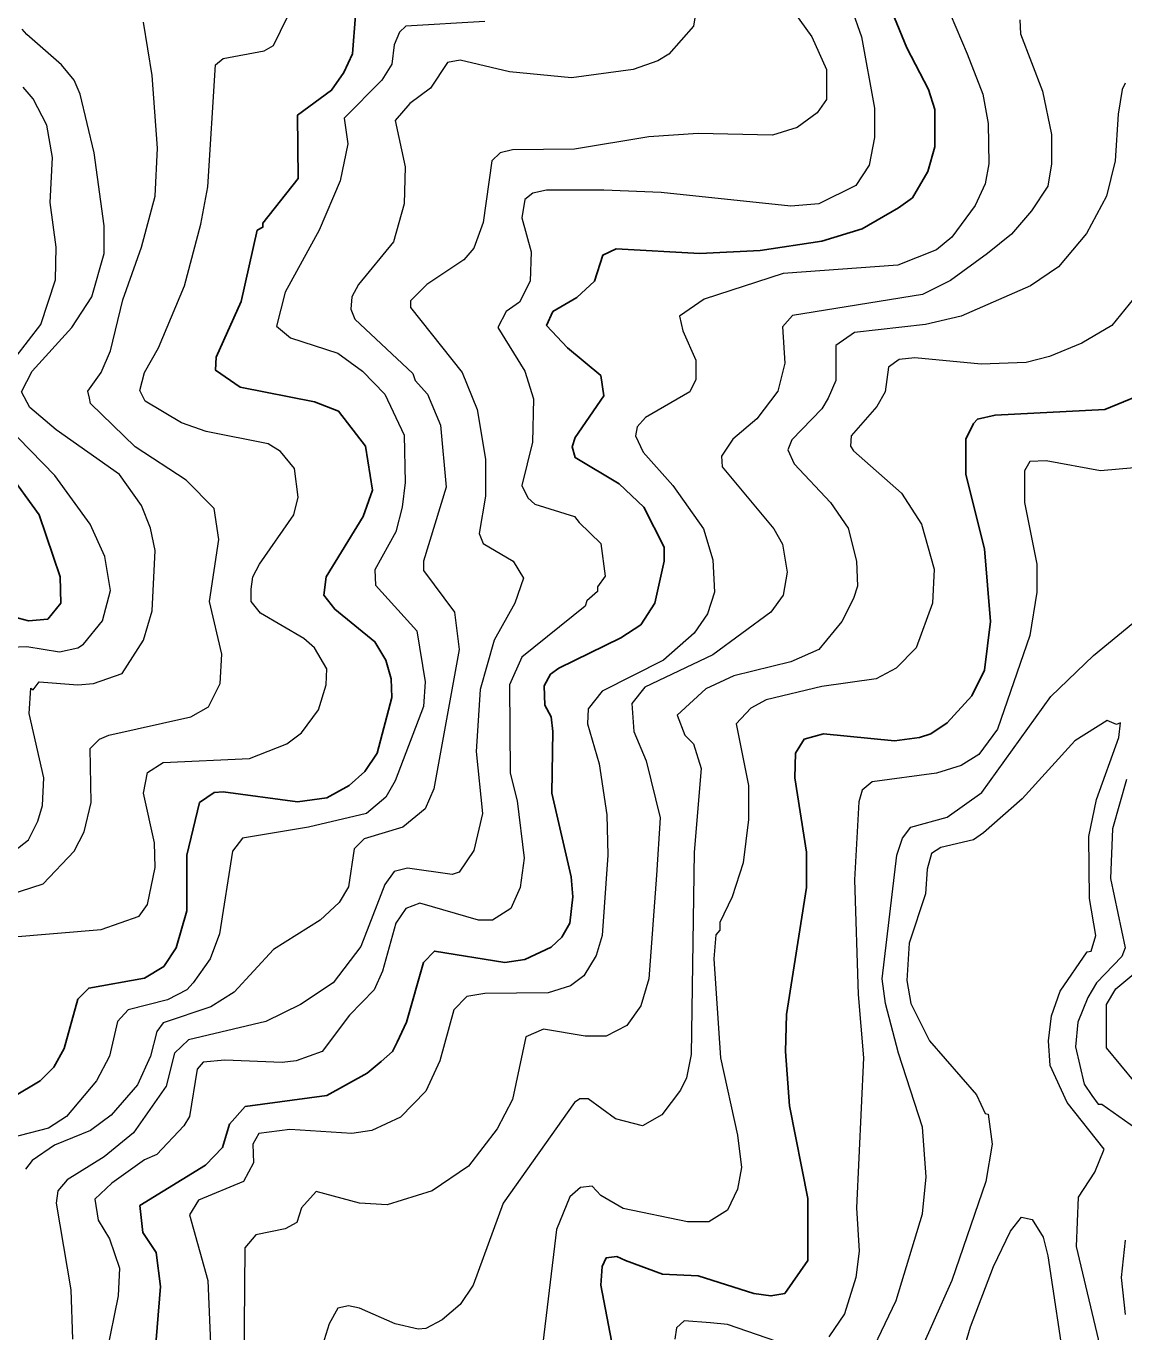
# Model space of a CAD drawing. Extents: x 423 to 448.8, y 7456.3 to 7484.
# Drawn here: x 425.089 to 426.187, y 7465.258 to 7466.564 of the extents above; entities that cross this region are included whole.
import ezdxf

# ---------------------------------------------------------------- set-up
doc = ezdxf.new("R2010")
doc.units = 0
doc.header["$LTSCALE"] = 0.032
doc.layers.add('1', color=7, linetype='Continuous', lineweight=25)
doc.layers.add('2', color=7, linetype='Continuous', lineweight=13)

msp = doc.modelspace()

# ---------------------------------------------------------------- linework, layer by layer
at = {"layer": '1'}
for points in [[(425.9454, 7466.6024), (425.9701, 7466.542), (425.9918, 7466.5003), (425.998, 7466.4802), (425.998, 7466.443), (425.991, 7466.4183), (425.9755, 7466.3919), (425.9616, 7466.3819), (425.9253, 7466.361), (425.8851, 7466.3487), (425.8232, 7466.3394), (425.7629, 7466.3363), (425.6793, 7466.3409), (425.6661, 7466.3347), (425.6576, 7466.3085), (425.6399, 7466.2922), (425.6159, 7466.2782), (425.6097, 7466.2643), (425.6306, 7466.2419), (425.6638, 7466.2141), (425.6669, 7466.194), (425.6383, 7466.1522), (425.6352, 7466.1429), (425.6383, 7466.1321), (425.6824, 7466.1058), (425.7071, 7466.0826), (425.7273, 7466.0424), (425.7273, 7466.0285), (425.718, 7465.9867), (425.704, 7465.965), (425.684, 7465.9519), (425.6221, 7465.9217), (425.6135, 7465.9155), (425.6074, 7465.9039), (425.6081, 7465.8846), (425.6143, 7465.873), (425.6159, 7465.8583), (425.6151, 7465.7964), (425.6344, 7465.7129), (425.636, 7465.6928), (425.6329, 7465.6664), (425.6251, 7465.6526), (425.6143, 7465.6425), (425.588, 7465.6301), (425.5679, 7465.627), (425.4975, 7465.6386), (425.4867, 7465.627), (425.4697, 7465.5675), (425.4604, 7465.5474), (425.4557, 7465.5381), (425.4442, 7465.528), (425.4303, 7465.5164)], [(425.4186, 7466.5745), (425.4156, 7466.5359), (425.407, 7466.5173), (425.3947, 7466.4995), (425.3606, 7466.4747), (425.3614, 7466.4113), (425.3258, 7466.3665), (425.3258, 7466.3626), (425.3204, 7466.3595), (425.3042, 7466.2883), (425.2794, 7466.2327), (425.2787, 7466.2195), (425.3034, 7466.2025), (425.3777, 7466.1878), (425.4016, 7466.1785), (425.4287, 7466.1437), (425.4357, 7466.0996), (425.4264, 7466.0733), (425.3892, 7466.013), (425.3869, 7465.9944), (425.3978, 7465.9805), (425.438, 7465.948), (425.4488, 7465.9295), (425.4542, 7465.9109), (425.455, 7465.8923), (425.4403, 7465.8366), (425.4279, 7465.8181), (425.4124, 7465.8041), (425.39, 7465.7918), (425.3607, 7465.7879), (425.2864, 7465.798), (425.2771, 7465.7972), (425.2624, 7465.7871), (425.25, 7465.7346), (425.25, 7465.6789)], [(426.2184, 7466.2009), (426.1681, 7466.1801), (426.0583, 7466.1746), (426.0405, 7466.1707), (426.0366, 7466.1661), (426.0289, 7466.1507), (426.0289, 7466.1151), (426.0475, 7466.0408), (426.0537, 7465.9681), (426.0475, 7465.9194), (426.0351, 7465.8938), (426.0103, 7465.8668), (425.9941, 7465.8559), (425.9825, 7465.8521), (425.9578, 7465.849), (425.8866, 7465.8559), (425.8673, 7465.8506), (425.8587, 7465.8366), (425.858, 7465.8119)], [(425.0698, 7466.1197), (425.1023, 7466.0749), (425.1232, 7466.013), (425.124, 7465.9867), (425.1108, 7465.9704), (425.0915, 7465.9689), (425.0714, 7465.9743)], [(425.858, 7465.8119), (425.8696, 7465.7376), (425.8696, 7465.7021), (425.8495, 7465.5752), (425.8487, 7465.5381), (425.8526, 7465.4839), (425.8711, 7465.3911), (425.8711, 7465.3292), (425.8479, 7465.296), (425.834, 7465.2936), (425.817, 7465.296), (425.7613, 7465.3138), (425.7257, 7465.3153), (425.6886, 7465.3292), (425.6801, 7465.3331), (425.6692, 7465.3316), (425.6654, 7465.3231), (425.6638, 7465.3045), (425.6747, 7465.2488)], [(425.25, 7465.6789), (425.2392, 7465.6417), (425.2268, 7465.6232), (425.2075, 7465.6116), (425.1518, 7465.6015), (425.1409, 7465.5906), (425.1271, 7465.5412), (425.117, 7465.5226), (425.1031, 7465.5087), (425.076, 7465.4924), (425.0706, 7465.4862), (425.0157, 7465.4723), (425.0087, 7465.4623), (425.0033, 7465.4453), (425.0048, 7465.3896), (425.0002, 7465.3462), (424.9754, 7465.3199), (424.9523, 7465.313), (424.8966, 7465.3192), (424.8888, 7465.3168), (424.8795, 7465.3084), (424.871, 7465.2906), (424.8587, 7465.1978)], [(425.4303, 7465.5164), (425.39, 7465.494), (425.3081, 7465.4831), (425.2925, 7465.4653), (425.2856, 7465.4422), (425.2686, 7465.4244), (425.2028, 7465.3841), (425.2059, 7465.3571), (425.2191, 7465.337), (425.2237, 7465.303), (425.2168, 7465.221)]]:
    msp.add_lwpolyline(points, dxfattribs=at)
at = {"layer": '2'}
for points in [[(426.2331, 7466.8359), (426.1604, 7466.8344), (426.1171, 7466.8437), (426.0405, 7466.8669), (426.0266, 7466.8584), (425.9987, 7466.8112), (425.9902, 7466.7973), (425.9609, 7466.7702), (425.9036, 7466.74), (425.8603, 7466.7253), (425.8371, 7466.7207), (425.8317, 7466.7014), (425.8479, 7466.672), (425.875, 7466.6395), (425.9144, 7466.5823), (425.9245, 7466.5529), (425.9376, 7466.4817), (425.9376, 7466.4523), (425.9322, 7466.4245), (425.9191, 7466.4043), (425.882, 7466.3858), (425.8541, 7466.3835), (425.7242, 7466.3974), (425.6669, 7466.3997)], [(425.8286, 7466.6178), (425.875, 7466.5529), (425.8897, 7466.5203), (425.8897, 7466.4902), (425.8804, 7466.477), (425.8603, 7466.4623), (425.8356, 7466.4546), (425.7613, 7466.4562), (425.7118, 7466.4531), (425.6376, 7466.4407), (425.5757, 7466.4399), (425.5633, 7466.4368), (425.5548, 7466.4291), (425.5463, 7466.3672), (425.537, 7466.3417), (425.5269, 7466.3301), (425.4898, 7466.3054), (425.4736, 7466.2891), (425.4736, 7466.2822), (425.5254, 7466.2172), (425.5401, 7466.1801), (425.5486, 7466.1306), (425.5486, 7466.0934), (425.5424, 7466.0563), (425.5462, 7466.0462), (425.5764, 7466.0284), (425.5865, 7466.0114), (425.578, 7465.9867), (425.5571, 7465.9496), (425.5432, 7465.9001), (425.5393, 7465.8382), (425.5455, 7465.7763), (425.537, 7465.7392), (425.5223, 7465.7175), (425.5153, 7465.7152), (425.4705, 7465.7214), (425.4573, 7465.7183), (425.448, 7465.7052), (425.424, 7465.6433), (425.3962, 7465.6069), (425.3637, 7465.5852), (425.3289, 7465.5682), (425.2516, 7465.5497), (425.2377, 7465.5365), (425.2291, 7465.5033), (425.1967, 7465.4569), (425.1673, 7465.4329), (425.1301, 7465.4097), (425.1208, 7465.3989), (425.1193, 7465.3865), (425.134, 7465.2999), (425.1355, 7465.2504)], [(425.762, 7466.5962), (425.7567, 7466.5637), (425.7319, 7466.5358), (425.7211, 7466.5289), (425.6963, 7466.5204), (425.6345, 7466.5119), (425.5726, 7466.518), (425.5231, 7466.5297), (425.5107, 7466.5273), (425.4937, 7466.5018), (425.4728, 7466.4863), (425.4581, 7466.4693), (425.4681, 7466.4229), (425.4674, 7466.3858), (425.4565, 7466.3479), (425.4217, 7466.3054), (425.4148, 7466.293), (425.414, 7466.2806), (425.4179, 7466.2705), (425.4759, 7466.2164), (425.4782, 7466.2094), (425.4906, 7466.1955), (425.5037, 7466.1646), (425.5091, 7466.1027), (425.4867, 7466.0285), (425.4867, 7466.0191), (425.5176, 7465.9774), (425.5223, 7465.9403), (425.4968, 7465.801), (425.4883, 7465.7809), (425.4658, 7465.7624), (425.4271, 7465.7508), (425.4171, 7465.7407), (425.4117, 7465.7028), (425.4024, 7465.6873), (425.3831, 7465.6696), (425.3366, 7465.6401), (425.2972, 7465.5976), (425.274, 7465.5829), (425.2261, 7465.5667), (425.2198, 7465.5582), (425.2137, 7465.5335), (425.2005, 7465.5048), (425.1742, 7465.4746), (425.1534, 7465.4592), (425.1177, 7465.4445), (425.0953, 7465.429), (425.0884, 7465.4205)], [(425.2021, 7465.6734), (425.2106, 7465.685), (425.2183, 7465.7222), (425.2175, 7465.7469), (425.2067, 7465.7964), (425.2106, 7465.8173), (425.2261, 7465.8273), (425.3127, 7465.8312), (425.3498, 7465.8459), (425.3645, 7465.8567), (425.3815, 7465.88), (425.3892, 7465.9047), (425.39, 7465.9209), (425.3776, 7465.9418), (425.3668, 7465.9511), (425.3235, 7465.9766), (425.3142, 7465.9882), (425.3142, 7466.0006), (425.3158, 7466.013), (425.3227, 7466.0254), (425.3568, 7466.0749), (425.3614, 7466.0926), (425.3575, 7466.1212), (425.3436, 7466.1383), (425.3313, 7466.146), (425.2694, 7466.1584), (425.2446, 7466.1669), (425.2083, 7466.1886), (425.2029, 7466.1994), (425.2075, 7466.2172), (425.2214, 7466.2419), (425.2477, 7466.3038), (425.2639, 7466.3657), (425.2709, 7466.4028), (425.2787, 7466.525), (425.2864, 7466.5312), (425.3274, 7466.5389), (425.3367, 7466.5443), (425.3506, 7466.573)], [(426.0134, 7466.5761), (426.0304, 7466.5359), (426.0459, 7466.4956), (426.0513, 7466.4662), (426.0521, 7466.426), (426.0482, 7466.4059), (426.0382, 7466.3843), (426.015, 7466.3525), (425.9995, 7466.3401), (425.9609, 7466.3247), (425.8464, 7466.3162), (425.7674, 7466.2906), (425.7427, 7466.2736), (425.7458, 7466.259), (425.759, 7466.2296), (425.759, 7466.2102), (425.7528, 7466.1978), (425.7087, 7466.1723), (425.7002, 7466.163), (425.6986, 7466.1538), (425.7064, 7466.1375), (425.7358, 7466.1043), (425.7667, 7466.061), (425.776, 7466.03), (425.7775, 7465.9975), (425.7705, 7465.9758), (425.7574, 7465.9565), (425.7265, 7465.9294), (425.6653, 7465.8985), (425.6514, 7465.8807), (425.6507, 7465.866), (425.6623, 7465.8258), (425.67, 7465.7748), (425.6708, 7465.7346), (425.6654, 7465.6541), (425.6592, 7465.634), (425.6468, 7465.6139), (425.6337, 7465.6038), (425.6113, 7465.5968), (425.5478, 7465.5961), (425.53, 7465.593), (425.5169, 7465.5799), (425.5029, 7465.5288)], [(425.0482, 7465.6873), (425.1062, 7465.7059), (425.1371, 7465.7384), (425.1471, 7465.7578), (425.1541, 7465.7871), (425.1533, 7465.8412), (425.1626, 7465.8505), (425.1719, 7465.8544), (425.2539, 7465.873), (425.2717, 7465.883), (425.2833, 7465.9063), (425.2848, 7465.9357), (425.2725, 7465.9882), (425.2818, 7466.0501), (425.2771, 7466.0811), (425.2492, 7466.1096), (425.1982, 7466.1429), (425.1534, 7466.1862), (425.1526, 7466.1916), (425.151, 7466.1986), (425.1642, 7466.2172), (425.1734, 7466.2388), (425.1858, 7466.2899), (425.2044, 7466.3425), (425.2183, 7466.3935), (425.2206, 7466.4415), (425.2152, 7466.5142), (425.2067, 7466.5675)], [(425.1348, 7466.2621), (425.1549, 7466.293), (425.1673, 7466.3363), (425.1673, 7466.3641), (425.1572, 7466.4369), (425.1433, 7466.4956), (425.1371, 7466.5096), (425.1247, 7466.525), (425.0899, 7466.5552), (425.0853, 7466.5606)], [(425.5478, 7466.5683), (425.4689, 7466.5637), (425.4627, 7466.5575), (425.4573, 7466.5451), (425.455, 7466.5258), (425.4449, 7466.5096), (425.4071, 7466.4716), (425.4109, 7466.4461), (425.4032, 7466.409), (425.3823, 7466.3595), (425.3482, 7466.2976), (425.3397, 7466.2636), (425.3537, 7466.252), (425.4009, 7466.2365), (425.4256, 7466.2187), (425.448, 7466.1955), (425.4674, 7466.1545), (425.4681, 7466.1074), (425.4651, 7466.0826), (425.4588, 7466.0579), (425.438, 7466.0199), (425.4387, 7466.0045), (425.4798, 7465.9588), (425.4882, 7465.9078), (425.4867, 7465.8831)], [(426.083, 7466.5699), (426.0838, 7466.556), (426.1055, 7466.4987), (426.1147, 7466.4554), (426.1147, 7466.426), (426.1109, 7466.4036), (426.0946, 7466.3788), (426.0745, 7466.3556), (426.0505, 7466.3363), (426.0135, 7466.3092), (425.9856, 7466.2953), (425.8556, 7466.2744), (425.8456, 7466.2628), (425.8479, 7466.2265), (425.8409, 7466.1986), (425.8201, 7466.1708), (425.7961, 7466.1507), (425.7845, 7466.1336), (425.7852, 7466.1228), (425.8371, 7466.061), (425.8456, 7466.0455), (425.8502, 7466.0176), (425.8463, 7465.9944), (425.834, 7465.9774)], [(426.1882, 7466.5065), (426.1852, 7466.5003), (426.1813, 7466.4755), (426.1782, 7466.4291), (426.1697, 7466.3935), (426.1495, 7466.3564), (426.1217, 7466.3231), (426.0938, 7466.3038), (426.0243, 7466.2736), (425.9887, 7466.2651)], [(425.1185, 7466.31), (425.1193, 7466.3425), (425.1131, 7466.3874), (425.1154, 7466.4322), (425.11, 7466.4647), (425.0961, 7466.4909), (425.0861, 7466.5026)], [(425.6669, 7466.3997), (425.6097, 7466.3997), (425.5958, 7466.3966), (425.588, 7466.3904), (425.5849, 7466.3718), (425.5942, 7466.3378), (425.5934, 7466.3085), (425.5826, 7466.2875), (425.5694, 7466.2783), (425.5609, 7466.2621), (425.588, 7466.2187), (425.5965, 7466.1909), (425.5957, 7466.1476), (425.5849, 7466.1043), (425.5911, 7466.0918), (425.5981, 7466.0857), (425.6376, 7466.0733), (425.6422, 7466.0671), (425.6638, 7466.0462), (425.6684, 7466.0137), (425.6607, 7466.0029), (425.6607, 7465.9983), (425.6499, 7465.989), (425.6484, 7465.9836), (425.585, 7465.9325), (425.5725, 7465.9047), (425.5733, 7465.8165), (425.5803, 7465.7887), (425.5872, 7465.7315), (425.5834, 7465.7021), (425.5741, 7465.6811), (425.5556, 7465.6695), (425.5416, 7465.6695), (425.4829, 7465.6866), (425.4689, 7465.6812), (425.4588, 7465.6664), (425.4457, 7465.6185), (425.4372, 7465.5999), (425.4125, 7465.5744), (425.3854, 7465.5381), (425.3591, 7465.5288), (425.3452, 7465.5272), (425.2879, 7465.5296), (425.2663, 7465.5273), (425.2601, 7465.5203), (425.2524, 7465.4731), (425.2469, 7465.4638), (425.2198, 7465.4352), (425.2075, 7465.4298), (425.175, 7465.4066), (425.158, 7465.3903), (425.1611, 7465.3694), (425.1727, 7465.3509), (425.1827, 7465.3215), (425.1812, 7465.2937), (425.1696, 7465.2364)], [(425.0791, 7466.2334), (425.1039, 7466.2651), (425.1185, 7466.31)], [(426.2052, 7466.3015), (426.1751, 7466.2644), (426.1449, 7466.2465), (426.1125, 7466.2334), (426.0893, 7466.2272), (426.0444, 7466.2257), (425.9779, 7466.2319), (425.9624, 7466.2303), (425.9515, 7466.2226), (425.9484, 7466.1978), (425.9399, 7466.1832), (425.9144, 7466.1538), (425.9136, 7466.1437), (425.9167, 7466.139), (425.9647, 7466.0965), (425.9848, 7466.0656), (425.9972, 7466.0207), (425.9956, 7465.9867), (425.9794, 7465.9418), (425.9593, 7465.9217), (425.9392, 7465.9109), (425.8851, 7465.9032), (425.8294, 7465.89), (425.8139, 7465.8815), (425.7992, 7465.866), (425.8115, 7465.8042), (425.8115, 7465.7701), (425.8062, 7465.7268), (425.7953, 7465.6928)], [(425.0729, 7465.7353), (425.0915, 7465.75), (425.1008, 7465.7686), (425.1054, 7465.7841), (425.107, 7465.8119), (425.0922, 7465.8761), (425.0938, 7465.9016), (425.0961, 7465.9), (425.1023, 7465.9078), (425.141, 7465.9047), (425.1565, 7465.9063), (425.1851, 7465.9163), (425.2067, 7465.9496), (425.2152, 7465.979), (425.2183, 7466.0393), (425.2137, 7466.0617), (425.2044, 7466.0842), (425.1827, 7466.1151), (425.1193, 7466.1599), (425.093, 7466.1824), (425.0845, 7466.1978), (425.0953, 7466.2187), (425.1348, 7466.2621)], [(425.9887, 7466.2651), (425.9175, 7466.2574), (425.899, 7466.2442), (425.899, 7466.2094), (425.8912, 7466.1916), (425.8851, 7466.1808), (425.8549, 7466.1499), (425.851, 7466.1398), (425.8572, 7466.1259), (425.8935, 7466.0872), (425.9113, 7466.0617), (425.9198, 7466.0285), (425.9206, 7466.0037), (425.9167, 7465.9913), (425.9051, 7465.9681), (425.882, 7465.9403), (425.8541, 7465.9279), (425.7969, 7465.914), (425.769, 7465.9008), (425.7404, 7465.8745), (425.7481, 7465.8544), (425.7566, 7465.8459), (425.7644, 7465.8212), (425.7574, 7465.7376), (425.7543, 7465.535), (425.7497, 7465.5118), (425.7435, 7465.4994), (425.7249, 7465.4747), (425.7056, 7465.4638), (425.6785, 7465.4708), (425.6514, 7465.4909), (425.6429, 7465.4909), (425.6375, 7465.487), (425.5664, 7465.3865), (425.5362, 7465.3045), (425.5231, 7465.2851), (425.5053, 7465.2697), (425.489, 7465.2612), (425.4813, 7465.2604), (425.4581, 7465.2658), (425.4225, 7465.2813), (425.4117, 7465.2836), (425.4009, 7465.2813), (425.3923, 7465.2658), (425.3738, 7465.2071)], [(425.0737, 7465.9426), (425.0899, 7465.9433), (425.1224, 7465.9379), (425.141, 7465.9418), (425.1464, 7465.9457), (425.1657, 7465.9689), (425.1734, 7465.9991), (425.168, 7466.0331), (425.1533, 7466.0656), (425.1178, 7466.1143), (425.069, 7466.1646)], [(426.1975, 7466.122), (426.1635, 7466.1189), (426.1094, 7466.129), (426.0931, 7466.1282), (426.0877, 7466.1189), (426.0877, 7466.0872), (426.1, 7466.0254), (426.1, 7465.9975), (426.0931, 7465.9542), (426.0606, 7465.8606), (426.042, 7465.8351), (426.0243, 7465.8242), (425.9995, 7465.8165), (425.9353, 7465.808), (425.9253, 7465.7995), (425.9221, 7465.7879), (425.9175, 7465.7098), (425.9214, 7465.5953), (425.9268, 7465.5319), (425.9198, 7465.3819), (425.9222, 7465.3385), (425.9191, 7465.3122), (425.9075, 7465.2759), (425.892, 7465.2527)], [(425.834, 7465.9774), (425.776, 7465.9348), (425.7079, 7465.9024), (425.6948, 7465.8861), (425.6971, 7465.8583), (425.7094, 7465.8289), (425.7234, 7465.7717), (425.7195, 7465.7144), (425.7118, 7465.6108), (425.7041, 7465.5837), (425.6901, 7465.5643), (425.6692, 7465.5536), (425.6484, 7465.5535), (425.6066, 7465.5605), (425.5888, 7465.5528), (425.5756, 7465.4901), (425.5602, 7465.4607), (425.5316, 7465.4236), (425.4952, 7465.3989), (425.4504, 7465.3849), (425.4225, 7465.3865), (425.3792, 7465.3981), (425.3645, 7465.3819), (425.3599, 7465.3671), (425.3483, 7465.3609), (425.3189, 7465.3548), (425.308, 7465.3416), (425.3065, 7465.1854)], [(425.9229, 7465.2132), (425.9593, 7465.289), (425.9856, 7465.3757), (425.9894, 7465.4128), (425.9856, 7465.4623), (425.9616, 7465.5365), (425.9485, 7465.586), (425.9454, 7465.6108), (425.9601, 7465.7346), (425.9655, 7465.7516), (425.974, 7465.7624), (426.0104, 7465.7724), (426.0451, 7465.7972), (426.114, 7465.8931), (426.1565, 7465.9341), (426.1959, 7465.9665)], [(425.4867, 7465.8831), (425.4581, 7465.8088), (425.4488, 7465.7925), (425.4295, 7465.7763), (425.3715, 7465.7624), (425.3057, 7465.7516), (425.2956, 7465.7384), (425.2825, 7465.6557), (425.2732, 7465.6309), (425.2562, 7465.6069), (425.25, 7465.5999), (425.2307, 7465.5899), (425.1912, 7465.5799), (425.1804, 7465.5682), (425.1727, 7465.5335), (425.1595, 7465.5087), (425.1294, 7465.4731), (425.1116, 7465.4615), (425.0544, 7465.4468)], [(426.1759, 7465.19), (426.1395, 7465.3432), (426.1418, 7465.3926), (426.1581, 7465.4174), (426.1673, 7465.4406), (426.1302, 7465.487), (426.1132, 7465.5242), (426.1116, 7465.5489), (426.1147, 7465.5737), (426.1232, 7465.5984), (426.1503, 7465.6379), (426.1542, 7465.6386), (426.1589, 7465.6541), (426.1527, 7465.6912), (426.1519, 7465.7531), (426.1596, 7465.7902), (426.182, 7465.8521), (426.1836, 7465.8668), (426.1797, 7465.8652), (426.1704, 7465.8691), (426.138, 7465.849), (426.0854, 7465.791), (426.0467, 7465.7569), (426.0367, 7465.75), (426.0041, 7465.7423), (425.9948, 7465.7361), (425.9902, 7465.7206), (425.9887, 7465.6959), (425.9724, 7465.6464), (425.9701, 7465.6093), (425.974, 7465.586), (425.9925, 7465.5489), (426.0397, 7465.4948), (426.0482, 7465.4762), (426.0513, 7465.4754), (426.0552, 7465.4453), (426.049, 7465.4082), (426.015, 7465.3091), (425.9763, 7465.2225)], [(426.1898, 7465.8103), (426.1758, 7465.7608), (426.1735, 7465.7113), (426.1882, 7465.6417), (426.1851, 7465.6332), (426.1596, 7465.6069), (426.1511, 7465.5922), (426.141, 7465.5675), (426.1387, 7465.5427), (426.1472, 7465.5056), (426.155, 7465.494), (426.1612, 7465.4855), (426.165, 7465.4855), (426.1991, 7465.4615)], [(425.7953, 7465.6928), (425.783, 7465.6672), (425.783, 7465.6595), (425.7791, 7465.6549), (425.7768, 7465.6309), (425.7837, 7465.5319), (425.8007, 7465.4546), (425.8046, 7465.4221), (425.8007, 7465.4004), (425.7907, 7465.3795), (425.7721, 7465.3679), (425.7505, 7465.3679), (425.6863, 7465.381), (425.6638, 7465.3942), (425.6553, 7465.4035), (425.6437, 7465.402), (425.6329, 7465.3927), (425.6197, 7465.3602), (425.6051, 7465.238)], [(424.8239, 7465.2318), (424.8424, 7465.3501), (424.8517, 7465.3702), (424.8571, 7465.3764), (424.8734, 7465.3772), (424.8896, 7465.3687), (424.8981, 7465.3694), (424.9244, 7465.3787), (424.9406, 7465.402), (424.9453, 7465.4143), (424.9538, 7465.4515), (424.9538, 7465.4638), (424.9623, 7465.4893), (424.9878, 7465.5056), (425.0365, 7465.5226), (425.052, 7465.535), (425.0613, 7465.5474), (425.0714, 7465.5721), (425.0721, 7465.5969), (425.0652, 7465.634), (425.0667, 7465.6448), (425.0729, 7465.6526), (425.1642, 7465.6603), (425.2021, 7465.6734)], [(426.1983, 7465.5071), (426.1697, 7465.5419), (426.1697, 7465.5853), (426.1789, 7465.6007), (426.2114, 7465.6278)], [(425.5029, 7465.5288), (425.489, 7465.4986), (425.4635, 7465.4723), (425.4349, 7465.4592), (425.4148, 7465.4561), (425.3529, 7465.46), (425.3219, 7465.4561), (425.3158, 7465.4453), (425.3165, 7465.4267), (425.3065, 7465.4081), (425.2616, 7465.3896), (425.2524, 7465.3749), (425.2709, 7465.3091), (425.274, 7465.238)], [(425.9918, 7465.1196), (426.0336, 7465.2627), (426.0567, 7465.3231), (426.0737, 7465.3586), (426.0846, 7465.3725), (426.0954, 7465.3702), (426.1063, 7465.3524), (426.1109, 7465.3339), (426.1287, 7465.2163)], [(426.1882, 7465.3494), (426.1844, 7465.3122), (426.1882, 7465.2751)], [(425.8495, 7465.2449), (425.7907, 7465.265), (425.7737, 7465.2666), (425.7474, 7465.2689), (425.7396, 7465.2619), (425.7381, 7465.2504)]]:
    msp.add_lwpolyline(points, dxfattribs=at)

doc.saveas('drawing.dxf')
